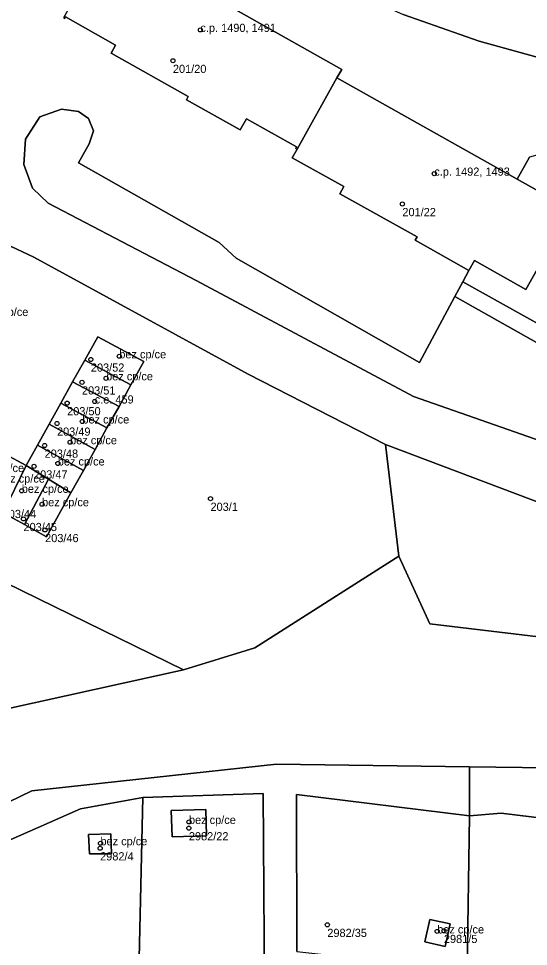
# Model space of a CAD drawing. Extents: x -878211 to -870363, y -1058464 to -1052522.
# Drawn here: x -873617.5 to -873555.2, y -1055893.9 to -1055780.6 of the extents above; entities that cross this region are included whole.
import ezdxf

# ---------------------------------------------------------------- set-up
doc = ezdxf.new("R2010")
doc.units = 0
for name, color, linetype in [('Vrstva 50', 7, 'Continuous'), ('Vrstva 51', 7, 'Continuous'), ('Vrstva 52', 7, 'Continuous')]:
    doc.layers.add(name, color=color, linetype=linetype)

msp = doc.modelspace()

# ---------------------------------------------------------------- linework, layer by layer
at = {"layer": 'Vrstva 50'}
for centre in [(-873595.26, -1055781.95994), (-873598.62, -1055785.72994), (-873566.69, -1055799.51994), (-873570.59, -1055803.21994), (-873608.64, -1055822.20994), (-873605.17, -1055821.81994), (-873609.73, -1055824.99994), (-873606.78, -1055824.50994), (-873611.54, -1055827.53994), (-873608.17, -1055827.33994), (-873612.78, -1055830.02994), (-873609.68, -1055829.77994), (-873614.29, -1055832.71994), (-873611.18, -1055832.31994), (-873615.58, -1055835.25994), (-873612.68, -1055834.90994), (-873617.08, -1055838.24994), (-873594.03, -1055839.20994), (-873614.6, -1055839.88994), (-873616.87, -1055841.67994), (-873614.23, -1055843.02994), (-873596.67, -1055879.44994), (-873596.66, -1055878.68994), (-873607.47, -1055881.28994), (-873607.51, -1055881.89994), (-873579.76, -1055891.24994), (-873566.34, -1055892.05994), (-873565.52, -1055891.98994)]:
    msp.add_circle(centre, 0.25, dxfattribs=at)
at = {"layer": 'Vrstva 51'}
for points in [[(-873685.52, -1055714.97), (-873684.08, -1055716.32), (-873682.53, -1055717.61), (-873680.35, -1055719.3), (-873677.82, -1055720.86), (-873671.56, -1055724.41), (-873652.44, -1055734.81), (-873630.74, -1055746.89), (-873602.56, -1055762.63), (-873576.56, -1055777.3), (-873570.51, -1055780.09), (-873561.2, -1055783.35), (-873553.11, -1055785.57)], [(-873724.9, -1055771.98), (-873702.07, -1055769.88), (-873679.52, -1055775.79), (-873654.04, -1055788.37), (-873631.57, -1055802.21), (-873615.6, -1055809.7), (-873589.42, -1055824.02), (-873572.66, -1055832.58), (-873532.49, -1055847.79)], [(-873606.48, -1055770.71), (-873577.97, -1055786.79), (-873578.58, -1055787.81), (-873556.58, -1055800.18), (-873555.07, -1055797.49)], [(-873568.8, -1055807.25), (-873578.25, -1055801.97), (-873577.76, -1055801.1), (-873584.04, -1055797.59), (-873583.44, -1055796.53), (-873583.62, -1055796.45), (-873583.53, -1055796.26), (-873589.64, -1055792.84), (-873590.39, -1055794.18), (-873596.98, -1055790.49), (-873596.75, -1055790.09), (-873606.18, -1055784.79), (-873605.64, -1055783.84), (-873611.74, -1055780.37)], [(-873553.11, -1055785.57), (-873561.2, -1055783.35), (-873570.51, -1055780.09)], [(-873533.06, -1055839.38), (-873569.25, -1055826.74), (-873595.8, -1055812.55), (-873613.85, -1055803.11), (-873615.78, -1055801.27), (-873616.83, -1055798.4), (-873616.63, -1055795.32), (-873614.86, -1055792.58), (-873612.24, -1055791.65), (-873610.17, -1055791.93), (-873608.94, -1055792.77), (-873608.34, -1055794.29), (-873608.84, -1055795.86), (-873610.17, -1055798.19), (-873592.98, -1055807.94), (-873590.89, -1055809.82), (-873568.51, -1055822.58), (-873564.17, -1055814.52), (-873563.22, -1055812.74), (-873562.47, -1055811.33), (-873569.02, -1055807.63), (-873568.8, -1055807.25)], [(-873535.55, -1055830.66), (-873564.17, -1055814.52), (-873568.51, -1055822.58), (-873590.89, -1055809.82), (-873592.98, -1055807.94), (-873610.17, -1055798.19), (-873608.84, -1055795.86), (-873608.34, -1055794.29), (-873608.94, -1055792.77), (-873610.17, -1055791.93), (-873612.24, -1055791.65), (-873614.86, -1055792.58), (-873616.63, -1055795.32), (-873616.83, -1055798.4), (-873615.78, -1055801.27), (-873613.85, -1055803.11), (-873595.8, -1055812.55), (-873569.25, -1055826.74), (-873533.06, -1055839.38)], [(-873533.42, -1055829.35), (-873563.22, -1055812.74), (-873564.17, -1055814.52), (-873535.55, -1055830.66)], [(-873619.1, -1055833.76), (-873616.56, -1055835.15), (-873615.18, -1055832.68), (-873613.75, -1055830.11), (-873612.32, -1055827.54), (-873610.87, -1055824.94), (-873609.39, -1055822.28), (-873607.81, -1055819.45), (-873602.18, -1055822.47), (-873603.75, -1055825.31), (-873605.18, -1055827.94), (-873606.68, -1055830.57), (-873608.13, -1055833.19), (-873609.56, -1055835.77), (-873611.08, -1055838.51), (-873614.05, -1055843.86), (-873616.73, -1055842.38), (-873619.35, -1055840.93)], [(-873206.35, -1055871.82), (-873238.81, -1055874.13), (-873272.62, -1055876.76), (-873319.29, -1055881.6), (-873369.75, -1055886.98), (-873419.46, -1055882.31), (-873446.58, -1055876.95), (-873475.69, -1055863.48), (-873478.4, -1055869.98), (-873529.79, -1055858.97), (-873567.25, -1055854.5), (-873571.01, -1055846.23), (-873588.63, -1055857.43), (-873597.32, -1055860.12), (-873629.99, -1055867.31), (-873636.76, -1055866.47), (-873681.56, -1055883.48), (-873691.62, -1055888.34), (-873700.03, -1055890.78), (-873702.52, -1055891.99), (-873711.6, -1055894.4)], [(-873679.05, -1055894.69), (-873665.65, -1055889.77), (-873657.05, -1055890.72), (-873652.22, -1055888.94), (-873625.69, -1055879.65), (-873615.84, -1055874.89), (-873585.98, -1055871.63), (-873562.38, -1055871.95), (-873549.49, -1055872.12), (-873523.82, -1055874.96), (-873485.18, -1055881.48), (-873423.56, -1055894.2)], [(-873583.47, -1055894.5), (-873583.53, -1055875.34), (-873562.4, -1055877.93), (-873562.38, -1055871.95), (-873585.98, -1055871.63), (-873615.84, -1055874.89), (-873625.69, -1055879.65), (-873652.22, -1055888.94), (-873650.4, -1055890.77), (-873625.1, -1055883.78), (-873609.92, -1055877.07), (-873602.29, -1055875.71), (-873587.58, -1055875.2), (-873587.39, -1055904.76)], [(-873418.96, -1055905.58), (-873459.41, -1055893.16), (-873481.19, -1055888.67), (-873533.21, -1055880.7), (-873558.54, -1055877.63), (-873562.4, -1055877.93), (-873562.69, -1055896.82)]]:
    msp.add_lwpolyline(points, dxfattribs=at)
for points in [[(-873597.32, -1055860.12), (-873588.63, -1055857.43), (-873571.01, -1055846.23), (-873572.66, -1055832.58), (-873589.42, -1055824.02), (-873615.6, -1055809.7), (-873631.57, -1055802.21), (-873654.04, -1055788.37), (-873679.52, -1055775.79), (-873702.07, -1055769.88), (-873724.9, -1055771.98), (-873722.79, -1055780.85), (-873719.38, -1055801.1), (-873680.36, -1055819.48)], [(-873606.48, -1055770.71), (-873611.98, -1055780.47), (-873611.83, -1055780.55), (-873611.74, -1055780.37), (-873605.64, -1055783.84), (-873606.18, -1055784.79), (-873596.75, -1055790.09), (-873596.98, -1055790.49), (-873590.39, -1055794.18), (-873589.64, -1055792.84), (-873583.53, -1055796.26), (-873583.62, -1055796.45), (-873583.44, -1055796.53), (-873578.58, -1055787.81), (-873577.97, -1055786.79)], [(-873550.8, -1055807.96), (-873548.86, -1055804.52), (-873556.58, -1055800.18), (-873578.58, -1055787.81), (-873583.44, -1055796.53), (-873584.04, -1055797.59), (-873577.76, -1055801.1), (-873578.25, -1055801.97), (-873568.8, -1055807.25), (-873569.02, -1055807.63), (-873562.47, -1055811.33), (-873561.79, -1055810.12), (-873555.51, -1055813.66), (-873551.95, -1055807.3)], [(-873562.47, -1055811.33), (-873563.22, -1055812.74), (-873533.42, -1055829.35), (-873505.82, -1055838.69), (-873503.06, -1055838.92), (-873499, -1055837.95), (-873491.83, -1055835.32), (-873489.89, -1055834.06), (-873489.55, -1055832.8), (-873490.03, -1055831.77), (-873515.34, -1055817.46), (-873552.2, -1055796.71), (-873555.07, -1055797.49), (-873556.58, -1055800.18), (-873548.86, -1055804.52), (-873550.8, -1055807.96), (-873551.95, -1055807.3), (-873555.51, -1055813.66), (-873561.79, -1055810.12)], [(-873636.76, -1055866.47), (-873629.99, -1055867.31), (-873597.32, -1055860.12), (-873680.36, -1055819.48), (-873719.38, -1055801.1), (-873709.12, -1055839.58), (-873701.91, -1055861.01), (-873691.62, -1055888.34), (-873681.56, -1055883.48)], [(-873603.75, -1055825.31), (-873602.18, -1055822.47), (-873607.81, -1055819.45), (-873609.39, -1055822.28)], [(-873603.75, -1055825.31), (-873609.39, -1055822.28), (-873610.87, -1055824.94), (-873605.18, -1055827.94)], [(-873610.87, -1055824.94), (-873612.32, -1055827.54), (-873606.68, -1055830.57), (-873605.18, -1055827.94)], [(-873606.68, -1055830.57), (-873612.32, -1055827.54), (-873613.75, -1055830.11), (-873608.13, -1055833.19)], [(-873613.75, -1055830.11), (-873615.18, -1055832.68), (-873609.56, -1055835.77), (-873608.13, -1055833.19)], [(-873609.56, -1055835.77), (-873615.18, -1055832.68), (-873616.56, -1055835.15), (-873613.82, -1055836.83), (-873611.08, -1055838.51)], [(-873478.4, -1055869.98), (-873475.69, -1055863.48), (-873494.37, -1055856.31), (-873532.49, -1055847.79), (-873572.66, -1055832.58), (-873571.01, -1055846.23), (-873567.25, -1055854.5), (-873529.79, -1055858.97)], [(-873621.99, -1055839.47), (-873619.35, -1055840.93), (-873616.56, -1055835.15), (-873619.1, -1055833.76)], [(-873613.82, -1055836.83), (-873616.56, -1055835.15), (-873619.35, -1055840.93), (-873616.73, -1055842.38)], [(-873613.82, -1055836.83), (-873616.73, -1055842.38), (-873614.05, -1055843.86), (-873611.08, -1055838.51)], [(-873549.49, -1055872.12), (-873562.38, -1055871.95), (-873562.4, -1055877.93), (-873558.54, -1055877.63), (-873533.21, -1055880.7), (-873481.19, -1055888.67), (-873459.41, -1055893.16), (-873418.96, -1055905.58), (-873413.5, -1055906.86), (-873399.42, -1055906.54), (-873398.71, -1055903.77), (-873397.12, -1055896.98), (-873406.23, -1055894.87), (-873423.56, -1055894.2), (-873485.18, -1055881.48), (-873523.82, -1055874.96)], [(-873602.93, -1055904.27), (-873602.29, -1055875.71), (-873609.92, -1055877.07), (-873625.1, -1055883.78), (-873618.12, -1055905.4), (-873610.9, -1055904.89)], [(-873602.93, -1055904.27), (-873602.82, -1055905.19), (-873587.39, -1055904.76), (-873587.58, -1055875.2), (-873602.29, -1055875.71)], [(-873562.69, -1055896.82), (-873562.4, -1055877.93), (-873583.53, -1055875.34), (-873583.47, -1055894.5)], [(-873594.59, -1055877.18), (-873598.84, -1055877.29), (-873598.72, -1055880.51), (-873594.52, -1055880.4)], [(-873594.59, -1055877.18), (-873594.52, -1055880.4), (-873598.72, -1055880.51), (-873598.84, -1055877.29)], [(-873606.14, -1055882.57), (-873606.19, -1055880.14), (-873608.93, -1055880.22), (-873608.82, -1055882.6)], [(-873606.14, -1055882.57), (-873608.82, -1055882.6), (-873608.93, -1055880.22), (-873606.19, -1055880.14)], [(-873564.77, -1055891.14), (-873567.23, -1055890.59), (-873567.86, -1055893.34), (-873565.38, -1055893.89)], [(-873564.77, -1055891.14), (-873565.38, -1055893.89), (-873567.86, -1055893.34), (-873567.23, -1055890.59)]]:
    msp.add_lwpolyline(points, close=True, dxfattribs=at)
at = {"layer": 'Vrstva 52'}
for points in [[(-873605.64, -1055783.84), (-873606.18, -1055784.79), (-873596.75, -1055790.09), (-873596.98, -1055790.49), (-873590.39, -1055794.18), (-873589.64, -1055792.84), (-873583.53, -1055796.26), (-873583.62, -1055796.45), (-873583.44, -1055796.53), (-873578.58, -1055787.81), (-873577.97, -1055786.79), (-873606.48, -1055770.71), (-873611.98, -1055780.47), (-873611.83, -1055780.55), (-873611.74, -1055780.37)], [(-873556.58, -1055800.18), (-873578.58, -1055787.81), (-873583.44, -1055796.53), (-873584.04, -1055797.59), (-873577.76, -1055801.1), (-873578.25, -1055801.97), (-873568.8, -1055807.25), (-873569.02, -1055807.63), (-873562.47, -1055811.33), (-873561.79, -1055810.12), (-873555.51, -1055813.66), (-873551.95, -1055807.3), (-873550.8, -1055807.96), (-873548.86, -1055804.52)], [(-873609.39, -1055822.28), (-873603.75, -1055825.31), (-873602.18, -1055822.47), (-873607.81, -1055819.45)], [(-873610.87, -1055824.94), (-873605.18, -1055827.94), (-873603.75, -1055825.31), (-873609.39, -1055822.28)], [(-873612.32, -1055827.54), (-873606.68, -1055830.57), (-873605.18, -1055827.94), (-873610.87, -1055824.94)], [(-873613.75, -1055830.11), (-873608.13, -1055833.19), (-873606.68, -1055830.57), (-873612.32, -1055827.54)], [(-873615.18, -1055832.68), (-873609.56, -1055835.77), (-873608.13, -1055833.19), (-873613.75, -1055830.11)], [(-873609.56, -1055835.77), (-873615.18, -1055832.68), (-873616.56, -1055835.15), (-873613.82, -1055836.83), (-873611.08, -1055838.51)], [(-873619.1, -1055833.76), (-873621.99, -1055839.47), (-873619.35, -1055840.93), (-873616.56, -1055835.15)], [(-873619.35, -1055840.93), (-873616.73, -1055842.38), (-873613.82, -1055836.83), (-873616.56, -1055835.15)], [(-873611.08, -1055838.51), (-873613.82, -1055836.83), (-873616.73, -1055842.38), (-873614.05, -1055843.86)], [(-873594.59, -1055877.18), (-873598.84, -1055877.29), (-873598.72, -1055880.51), (-873594.52, -1055880.4)], [(-873608.93, -1055880.22), (-873608.82, -1055882.6), (-873606.14, -1055882.57), (-873606.19, -1055880.14)], [(-873567.23, -1055890.59), (-873567.86, -1055893.34), (-873565.38, -1055893.89), (-873564.77, -1055891.14)]]:
    msp.add_lwpolyline(points, close=True, dxfattribs=at)

# ---------------------------------------------------------------- texts
at = {"layer": 'Vrstva 50'}
for s, p in [('c.p. 1490, 1491', (-873595.26, -1055782.21)), ('201/20', (-873598.62, -1055787.219)), ('c.p. 1492, 1493', (-873566.69, -1055799.77)), ('201/22', (-873570.59, -1055804.709)), ('bez cp/ce', (-873622, -1055816.899)), ('bez cp/ce', (-873605.17, -1055822.07)), ('203/52', (-873608.64, -1055823.699)), ('bez cp/ce', (-873606.78, -1055824.76)), ('203/51', (-873609.73, -1055826.489)), ('c.e. 459', (-873608.17, -1055827.59)), ('203/50', (-873611.54, -1055829.029)), ('bez cp/ce', (-873609.68, -1055830.03)), ('203/49', (-873612.78, -1055831.519)), ('bez cp/ce', (-873611.18, -1055832.57)), ('203/48', (-873614.29, -1055834.209)), ('bez cp/ce', (-873622.52, -1055835.96)), ('bez cp/ce', (-873612.68, -1055835.159)), ('203/47', (-873615.58, -1055836.749)), ('bez cp/ce', (-873619.98, -1055837.25)), ('bez cp/ce', (-873617.08, -1055838.5)), ('bez cp/ce', (-873614.6, -1055840.139)), ('203/44', (-873619.41, -1055841.579)), ('203/1', (-873594.03, -1055840.699)), ('203/45', (-873616.87, -1055843.169)), ('203/46', (-873614.23, -1055844.519)), ('bez cp/ce', (-873596.66, -1055878.94)), ('2982/22', (-873596.67, -1055880.939)), ('bez cp/ce', (-873607.47, -1055881.54)), ('2982/4', (-873607.51, -1055883.389)), ('bez cp/ce', (-873566.34, -1055892.31)), ('2982/35', (-873579.76, -1055892.739)), ('2981/5', (-873565.52, -1055893.479))]:
    msp.add_text(s, height=0.999996, dxfattribs=at).set_placement(p)

doc.saveas('drawing.dxf')
